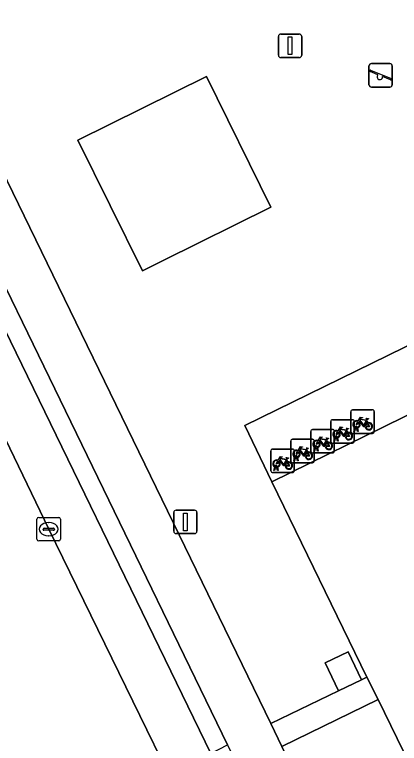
# Model space of a CAD drawing. Extents: x 160455 to 162082, y 388339 to 389736.
# Drawn here: x 160983.41 to 160999.83, y 388835.68 to 388866.73 of the extents above; entities that cross this region are included whole.
import ezdxf

# ---------------------------------------------------------------- set-up
doc = ezdxf.new("R2010")
doc.units = 0
for name, color, linetype in [('IMGEO_Erf', 7, 'Continuous'), ('IMGEO_Fietsenrek', 7, 'Continuous'), ('IMGEO_Fietspad_gesloten', 7, 'Continuous'), ('IMGEO_Kolk', 7, 'Continuous'), ('IMGEO_Lichtmast', 7, 'Continuous'), ('IMGEO_Pand', 7, 'Continuous'), ('IMGEO_Pand_overbouw', 7, 'Continuous'), ('IMGEO_Parkeervlak_open', 7, 'Continuous'), ('IMGEO_Rijbaan_lokaal_gesloten', 7, 'Continuous'), ('IMGEO_Speelvoorziening', 7, 'Continuous'), ('IMGEO_Verkeerseiland_open', 7, 'Continuous'), ('IMGEO_Voetgangersgebied_open', 7, 'Continuous'), ('IMGEO_Voetpad_open', 7, 'Continuous')]:
    doc.layers.add(name, color=color, linetype=linetype)

msp = doc.modelspace()

# ---------------------------------------------------------------- linework, layer by layer
at = {"layer": 'IMGEO_Erf'}
msp.add_lwpolyline([(161009.991, 388854.476), (161008.95, 388856.554), (161013.176, 388858.615), (161014.196, 388856.492), (161018.202, 388858.451), (161017.024, 388860.849), (160993.231, 388849.232), (160994.388, 388846.828), (161000, 388849.579)], close=True, dxfattribs=at)
at = {"layer": 'IMGEO_Fietsenrek'}
for p, q in [((160997.754, 388848.966), (160997.754, 388849.807)), ((160997.754, 388849.807), (160997.754, 388848.966)), ((160997.829, 388849.891), (160998.67, 388849.891)), ((160998.67, 388849.891), (160997.829, 388849.891)), ((160998.754, 388849.816), (160998.754, 388848.975)), ((160998.754, 388848.975), (160998.754, 388849.816)), ((160996.901, 388848.548), (160996.901, 388849.389)), ((160996.901, 388849.389), (160996.901, 388848.548)), ((160996.976, 388849.473), (160997.817, 388849.473)), ((160997.817, 388849.473), (160996.976, 388849.473)), ((160997.901, 388849.398), (160997.901, 388848.557)), ((160997.901, 388848.557), (160997.901, 388849.398)), ((160998.441, 388849.44), (160998.477, 388849.345)), ((160996.123, 388849.055), (160996.964, 388849.055)), ((160996.964, 388849.055), (160996.123, 388849.055)), ((160997.588, 388849.022), (160997.624, 388848.927)), ((160997.881, 388848.975), (160997.92, 388849.135)), ((160997.95, 388849.123), (160997.915, 388848.975)), ((160997.992, 388849.147), (160997.991, 388849.151)), ((160998.033, 388848.975), (160997.999, 388849.117)), ((160998.023, 388849.158), (160998.024, 388849.151)), ((160998.031, 388849.121), (160998.066, 388848.975)), ((160996.048, 388848.13), (160996.048, 388848.971)), ((160996.048, 388848.971), (160996.048, 388848.13)), ((160997.028, 388848.557), (160997.067, 388848.717)), ((160997.048, 388848.98), (160997.048, 388848.139)), ((160997.048, 388848.139), (160997.048, 388848.98)), ((160997.097, 388848.705), (160997.062, 388848.557)), ((160997.139, 388848.729), (160997.138, 388848.733)), ((160997.18, 388848.557), (160997.146, 388848.699)), ((160997.17, 388848.74), (160997.171, 388848.733)), ((160997.178, 388848.703), (160997.213, 388848.557)), ((160998.679, 388848.891), (160997.838, 388848.891)), ((160997.838, 388848.891), (160998.679, 388848.891)), ((160997.915, 388848.975), (160997.881, 388848.975)), ((160998.066, 388848.975), (160998.033, 388848.975)), ((160995.195, 388847.712), (160995.195, 388848.553)), ((160995.195, 388848.553), (160995.195, 388847.712)), ((160995.27, 388848.637), (160996.111, 388848.637)), ((160996.111, 388848.637), (160995.27, 388848.637)), ((160996.195, 388848.562), (160996.195, 388847.721)), ((160996.195, 388847.721), (160996.195, 388848.562)), ((160996.735, 388848.604), (160996.771, 388848.509)), ((160997.826, 388848.473), (160996.985, 388848.473)), ((160996.985, 388848.473), (160997.826, 388848.473)), ((160997.062, 388848.557), (160997.028, 388848.557)), ((160997.213, 388848.557), (160997.18, 388848.557)), ((160994.342, 388847.294), (160994.342, 388848.135)), ((160994.342, 388848.135), (160994.342, 388847.294)), ((160994.417, 388848.219), (160995.258, 388848.219)), ((160995.258, 388848.219), (160994.417, 388848.219)), ((160995.342, 388848.144), (160995.342, 388847.303)), ((160995.342, 388847.303), (160995.342, 388848.144)), ((160995.882, 388848.186), (160995.918, 388848.091)), ((160996.175, 388848.139), (160996.214, 388848.299)), ((160996.209, 388848.139), (160996.175, 388848.139)), ((160996.244, 388848.287), (160996.209, 388848.139)), ((160996.286, 388848.311), (160996.285, 388848.315)), ((160996.327, 388848.139), (160996.293, 388848.281)), ((160996.317, 388848.322), (160996.318, 388848.315)), ((160996.325, 388848.285), (160996.36, 388848.139)), ((160996.36, 388848.139), (160996.327, 388848.139)), ((160995.029, 388847.768), (160995.065, 388847.673)), ((160995.322, 388847.721), (160995.361, 388847.881)), ((160995.391, 388847.869), (160995.356, 388847.721)), ((160995.433, 388847.893), (160995.432, 388847.897)), ((160995.474, 388847.721), (160995.44, 388847.863)), ((160995.464, 388847.904), (160995.465, 388847.897)), ((160995.472, 388847.867), (160995.507, 388847.721)), ((160996.973, 388848.055), (160996.132, 388848.055)), ((160996.132, 388848.055), (160996.973, 388848.055)), ((160994.469, 388847.303), (160994.508, 388847.463)), ((160994.58, 388847.475), (160994.579, 388847.479)), ((160994.611, 388847.486), (160994.612, 388847.479)), ((160996.12, 388847.637), (160995.279, 388847.637)), ((160995.279, 388847.637), (160996.12, 388847.637)), ((160995.356, 388847.721), (160995.322, 388847.721)), ((160995.507, 388847.721), (160995.474, 388847.721)), ((160995.267, 388847.219), (160994.426, 388847.219)), ((160994.426, 388847.219), (160995.267, 388847.219)), ((160994.503, 388847.303), (160994.469, 388847.303)), ((160994.538, 388847.451), (160994.503, 388847.303)), ((160994.621, 388847.303), (160994.587, 388847.445)), ((160994.619, 388847.449), (160994.654, 388847.303)), ((160994.654, 388847.303), (160994.621, 388847.303))]:
    msp.add_line(p, q, dxfattribs=at)
for points in [[(160998.088, 388849.365), (160998.036, 388849.275), (160997.996, 388849.25), (160997.997, 388849.297), (160998.052, 388849.391)], [(160998.067, 388849.417), (160998.162, 388849.581), (160998.248, 388849.567), (160998.25, 388849.558), (160998.194, 388849.547), (160998.167, 388849.502), (160998.423, 388849.461)], [(160998.363, 388849.173), (160998.313, 388849.173), (160998.122, 388849.424), (160998.103, 388849.392)], [(160998.41, 388849.436), (160998.153, 388849.477), (160998.136, 388849.448), (160998.303, 388849.228), (160998.41, 388849.436)], [(160998.458, 388849.338), (160998.428, 388849.415), (160998.319, 388849.197), (160998.362, 388849.197)], [(160998.488, 388849.317), (160998.543, 388849.172), (160998.393, 388849.172)], [(160998.423, 388849.461), (160998.448, 388849.51), (160998.442, 388849.514), (160998.419, 388849.518), (160998.407, 388849.525), (160998.406, 388849.528), (160998.408, 388849.533), (160998.503, 388849.518), (160998.505, 388849.508), (160998.495, 388849.495), (160998.483, 388849.489), (160998.469, 388849.495), (160998.441, 388849.44)], [(160997.214, 388848.999), (160997.309, 388849.163), (160997.395, 388849.149), (160997.397, 388849.14), (160997.341, 388849.129), (160997.314, 388849.084), (160997.57, 388849.043)], [(160997.51, 388848.755), (160997.46, 388848.755), (160997.269, 388849.006), (160997.25, 388848.974)], [(160997.557, 388849.018), (160997.3, 388849.059), (160997.283, 388849.03), (160997.45, 388848.81), (160997.557, 388849.018)], [(160997.57, 388849.043), (160997.595, 388849.092), (160997.589, 388849.096), (160997.566, 388849.1), (160997.554, 388849.107), (160997.553, 388849.11), (160997.555, 388849.115), (160997.65, 388849.1), (160997.652, 388849.09), (160997.642, 388849.077), (160997.63, 388849.071), (160997.616, 388849.077), (160997.588, 388849.022)], [(160998.392, 388849.197), (160998.512, 388849.196), (160998.468, 388849.31)], [(160996.361, 388848.581), (160996.456, 388848.745), (160996.542, 388848.731), (160996.544, 388848.722), (160996.488, 388848.711), (160996.461, 388848.666), (160996.717, 388848.625)], [(160996.717, 388848.625), (160996.742, 388848.674), (160996.736, 388848.678), (160996.713, 388848.682), (160996.701, 388848.689), (160996.7, 388848.692), (160996.702, 388848.697), (160996.797, 388848.682), (160996.799, 388848.672), (160996.789, 388848.659), (160996.777, 388848.653), (160996.763, 388848.659), (160996.735, 388848.604)], [(160997.235, 388848.947), (160997.183, 388848.857), (160997.143, 388848.832), (160997.144, 388848.879), (160997.199, 388848.973)], [(160997.605, 388848.92), (160997.575, 388848.997), (160997.466, 388848.779), (160997.509, 388848.779)], [(160997.539, 388848.779), (160997.659, 388848.778), (160997.615, 388848.892)], [(160997.635, 388848.899), (160997.69, 388848.754), (160997.54, 388848.754)], [(160996.382, 388848.529), (160996.33, 388848.439), (160996.29, 388848.414), (160996.291, 388848.461), (160996.346, 388848.555)], [(160996.657, 388848.337), (160996.607, 388848.337), (160996.416, 388848.588), (160996.397, 388848.556)], [(160996.704, 388848.6), (160996.447, 388848.641), (160996.43, 388848.612), (160996.597, 388848.392), (160996.704, 388848.6)], [(160996.752, 388848.502), (160996.722, 388848.579), (160996.613, 388848.361), (160996.656, 388848.361)], [(160996.686, 388848.361), (160996.806, 388848.36), (160996.762, 388848.474)], [(160996.782, 388848.481), (160996.837, 388848.336), (160996.687, 388848.336)], [(160995.529, 388848.111), (160995.477, 388848.021), (160995.437, 388847.996), (160995.438, 388848.043), (160995.493, 388848.137)], [(160995.508, 388848.163), (160995.603, 388848.327), (160995.689, 388848.313), (160995.691, 388848.304), (160995.635, 388848.293), (160995.608, 388848.248), (160995.864, 388848.207)], [(160995.804, 388847.919), (160995.754, 388847.919), (160995.563, 388848.17), (160995.544, 388848.138)], [(160995.851, 388848.182), (160995.594, 388848.223), (160995.577, 388848.194), (160995.744, 388847.974), (160995.851, 388848.182)], [(160995.899, 388848.084), (160995.869, 388848.161), (160995.76, 388847.943), (160995.803, 388847.943)], [(160995.864, 388848.207), (160995.889, 388848.256), (160995.883, 388848.26), (160995.86, 388848.264), (160995.848, 388848.271), (160995.847, 388848.274), (160995.849, 388848.279), (160995.944, 388848.264), (160995.946, 388848.254), (160995.936, 388848.241), (160995.924, 388848.235), (160995.91, 388848.241), (160995.882, 388848.186)], [(160994.655, 388847.745), (160994.75, 388847.909), (160994.836, 388847.895), (160994.838, 388847.886), (160994.782, 388847.875), (160994.755, 388847.83), (160995.011, 388847.789)], [(160994.998, 388847.764), (160994.741, 388847.805), (160994.724, 388847.776), (160994.891, 388847.556), (160994.998, 388847.764)], [(160995.011, 388847.789), (160995.036, 388847.838), (160995.03, 388847.842), (160995.007, 388847.846), (160994.995, 388847.853), (160994.994, 388847.856), (160994.996, 388847.861), (160995.091, 388847.846), (160995.093, 388847.836), (160995.083, 388847.823), (160995.071, 388847.817), (160995.057, 388847.823), (160995.029, 388847.768)], [(160995.833, 388847.943), (160995.953, 388847.942), (160995.909, 388848.056)], [(160995.929, 388848.063), (160995.984, 388847.918), (160995.834, 388847.918)], [(160994.676, 388847.693), (160994.624, 388847.603), (160994.584, 388847.578), (160994.585, 388847.625), (160994.64, 388847.719)], [(160994.951, 388847.501), (160994.901, 388847.501), (160994.71, 388847.752), (160994.691, 388847.72)], [(160995.046, 388847.666), (160995.016, 388847.743), (160994.907, 388847.525), (160994.95, 388847.525)], [(160994.98, 388847.525), (160995.1, 388847.524), (160995.056, 388847.638)], [(160995.076, 388847.645), (160995.131, 388847.5), (160994.981, 388847.5)]]:
    msp.add_lwpolyline(points, dxfattribs=at)
for centre, radius, start, end in [((160997.832, 388849.813), 0.0779, 92.4484, 184.2845), ((160997.832, 388849.813), 0.0779, 92.4484, 184.2845), ((160998.676, 388849.813), 0.0779, 2.4484, 94.2845), ((160998.676, 388849.813), 0.0779, 2.4484, 94.2845), ((160996.979, 388849.395), 0.0779, 92.4484, 184.2845), ((160996.979, 388849.395), 0.0779, 92.4484, 184.2845), ((160997.823, 388849.395), 0.0779, 2.4484, 94.2845), ((160997.823, 388849.395), 0.0779, 2.4484, 94.2845), ((160997.994, 388849.276), 0.159, 62.6766, 242.1369), ((160997.994, 388849.276), 0.129, 63.3192, 238.903), ((160997.994, 388849.276), 0.129, 283.6043, 43.4302), ((160997.994, 388849.276), 0.159, 283.5766, 46.6042), ((160998.521, 388849.192), 0.159, 113.3408, 178.3217), ((160998.521, 388849.192), 0.159, 187.0065, 105.7708), ((160998.521, 388849.192), 0.129, 188.6715, 104.5883), ((160996.126, 388848.977), 0.0779, 92.4484, 184.2845), ((160996.126, 388848.977), 0.0779, 92.4484, 184.2845), ((160996.97, 388848.977), 0.0779, 2.4484, 94.2845), ((160996.97, 388848.977), 0.0779, 2.4484, 94.2845), ((160997.141, 388848.858), 0.159, 62.6766, 242.1369), ((160997.974, 388849.147), 0.0499, 12.8025, 158.6934), ((160997.994, 388849.276), 0.159, 253.9967, 271.7867), ((160997.974, 388849.147), 0.0174, 12.8025, 163.4502), ((160997.994, 388849.276), 0.129, 253.415, 269.0204), ((160998.521, 388849.192), 0.129, 113.923, 177.9556), ((160997.141, 388848.858), 0.129, 63.3192, 238.903), ((160997.121, 388848.729), 0.0499, 12.8025, 158.6934), ((160997.141, 388848.858), 0.159, 253.9967, 271.7867), ((160997.121, 388848.729), 0.0174, 12.8025, 163.4502), ((160997.141, 388848.858), 0.129, 253.415, 269.0204), ((160997.141, 388848.858), 0.129, 283.6043, 43.4302), ((160997.141, 388848.858), 0.159, 283.5766, 46.6042), ((160997.668, 388848.774), 0.159, 113.3408, 178.3217), ((160997.668, 388848.774), 0.159, 187.0065, 105.7708), ((160997.668, 388848.774), 0.129, 113.923, 177.9556), ((160997.668, 388848.774), 0.129, 188.6715, 104.5883), ((160997.832, 388848.969), 0.0779, 182.4484, 274.2845), ((160997.832, 388848.969), 0.0779, 182.4484, 274.2845), ((160998.676, 388848.969), 0.0779, 272.4484, 4.2845), ((160998.676, 388848.969), 0.0779, 272.4484, 4.2845), ((160995.273, 388848.559), 0.0779, 92.4484, 184.2845), ((160995.273, 388848.559), 0.0779, 92.4484, 184.2845), ((160996.117, 388848.559), 0.0779, 2.4484, 94.2845), ((160996.117, 388848.559), 0.0779, 2.4484, 94.2845), ((160996.288, 388848.44), 0.159, 62.6766, 242.1369), ((160996.288, 388848.44), 0.129, 63.3192, 238.903), ((160996.288, 388848.44), 0.129, 283.6043, 43.4302), ((160996.288, 388848.44), 0.159, 283.5766, 46.6042), ((160996.815, 388848.356), 0.159, 113.3408, 178.3217), ((160996.815, 388848.356), 0.159, 187.0065, 105.7708), ((160996.815, 388848.356), 0.129, 113.923, 177.9556), ((160996.815, 388848.356), 0.129, 188.6715, 104.5883), ((160996.979, 388848.551), 0.0779, 182.4484, 274.2845), ((160996.979, 388848.551), 0.0779, 182.4484, 274.2845), ((160997.823, 388848.551), 0.0779, 272.4484, 4.2845), ((160997.823, 388848.551), 0.0779, 272.4484, 4.2845), ((160994.42, 388848.141), 0.0779, 92.4484, 184.2845), ((160994.42, 388848.141), 0.0779, 92.4484, 184.2845), ((160995.264, 388848.141), 0.0779, 2.4484, 94.2845), ((160995.264, 388848.141), 0.0779, 2.4484, 94.2845), ((160995.435, 388848.022), 0.159, 62.6766, 242.1369), ((160995.435, 388848.022), 0.129, 63.3192, 238.903), ((160995.435, 388848.022), 0.129, 283.6043, 43.4302), ((160995.435, 388848.022), 0.159, 283.5766, 46.6042), ((160995.962, 388847.938), 0.159, 113.3408, 178.3217), ((160995.962, 388847.938), 0.159, 187.0065, 105.7708), ((160996.126, 388848.133), 0.0779, 182.4484, 274.2845), ((160996.126, 388848.133), 0.0779, 182.4484, 274.2845), ((160996.268, 388848.311), 0.0499, 12.8025, 158.6934), ((160996.288, 388848.44), 0.159, 253.9967, 271.7867), ((160996.268, 388848.311), 0.0174, 12.8025, 163.4502), ((160996.288, 388848.44), 0.129, 253.415, 269.0204), ((160996.97, 388848.133), 0.0779, 272.4484, 4.2845), ((160996.97, 388848.133), 0.0779, 272.4484, 4.2845), ((160994.582, 388847.604), 0.159, 62.6766, 242.1369), ((160995.415, 388847.893), 0.0499, 12.8025, 158.6934), ((160995.435, 388848.022), 0.159, 253.9967, 271.7867), ((160995.415, 388847.893), 0.0174, 12.8025, 163.4502), ((160995.435, 388848.022), 0.129, 253.415, 269.0204), ((160995.962, 388847.938), 0.129, 113.923, 177.9556), ((160995.962, 388847.938), 0.129, 188.6715, 104.5883), ((160994.582, 388847.604), 0.129, 63.3192, 238.903), ((160994.562, 388847.475), 0.0499, 12.8025, 158.6934), ((160994.562, 388847.475), 0.0174, 12.8025, 163.4502), ((160994.582, 388847.604), 0.129, 253.415, 269.0204), ((160994.582, 388847.604), 0.129, 283.6043, 43.4302), ((160994.582, 388847.604), 0.159, 283.5766, 46.6042), ((160995.109, 388847.52), 0.159, 113.3408, 178.3217), ((160995.109, 388847.52), 0.159, 187.0065, 105.7708), ((160995.109, 388847.52), 0.129, 113.923, 177.9556), ((160995.109, 388847.52), 0.129, 188.6715, 104.5883), ((160995.273, 388847.715), 0.0779, 182.4484, 274.2845), ((160995.273, 388847.715), 0.0779, 182.4484, 274.2845), ((160996.117, 388847.715), 0.0779, 272.4484, 4.2845), ((160996.117, 388847.715), 0.0779, 272.4484, 4.2845), ((160994.42, 388847.297), 0.0779, 182.4484, 274.2845), ((160994.42, 388847.297), 0.0779, 182.4484, 274.2845), ((160994.582, 388847.604), 0.159, 253.9967, 271.7867), ((160995.264, 388847.297), 0.0779, 272.4484, 4.2845), ((160995.264, 388847.297), 0.0779, 272.4484, 4.2845)]:
    msp.add_arc(centre, radius, start, end, dxfattribs=at)
at = {"layer": 'IMGEO_Fietspad_gesloten'}
msp.add_lwpolyline([(161021.707, 388780.587), (161021.087, 388781.853), (161018.227, 388787.693), (161016.943, 388790.314), (161000, 388824.949), (160994.813, 388835.553), (160994.337, 388836.526), (160982.346, 388861.167), (160980.503, 388860.271), (160992.497, 388835.627), (160992.974, 388834.647), (161000, 388820.255), (161015.023, 388789.483), (161016.354, 388786.762), (161019.198, 388780.947), (161021.279, 388776.693), (161023.304, 388772.58), (161023.771, 388771.668), (161024.41, 388770.383), (161025.995, 388771.182)], dxfattribs=at)
at = {"layer": 'IMGEO_Kolk'}
for p, q in [((160984.44, 388845.307), (160985.292, 388845.307)), ((160984.365, 388844.381), (160984.365, 388845.233)), ((160984.853, 388845.087), (160984.878, 388845.087)), ((160985.366, 388845.233), (160985.366, 388844.381)), ((160984.624, 388844.801), (160984.624, 388844.813)), ((160985.062, 388844.764), (160984.664, 388844.764)), ((160984.667, 388844.85), (160985.065, 388844.85)), ((160985.108, 388844.813), (160985.108, 388844.801)), ((160984.876, 388844.527), (160984.851, 388844.527)), ((160985.292, 388844.307), (160984.44, 388844.307))]:
    msp.add_line(p, q, dxfattribs=at)
for points in [[(160984.44, 388845.307), (160985.292, 388845.307)], [(160984.365, 388844.381), (160984.365, 388845.233)], [(160985.366, 388845.233), (160985.366, 388844.381)], [(160985.292, 388844.307), (160984.44, 388844.307)]]:
    msp.add_lwpolyline(points, dxfattribs=at)
for centre, radius, start, end in [((160984.442, 388845.231), 0.0765, 91.552, 178.448), ((160984.442, 388845.231), 0.0765, 91.552, 178.448), ((160985.29, 388845.231), 0.0765, 1.552, 88.448), ((160985.29, 388845.231), 0.0765, 1.552, 88.448), ((160984.664, 388844.81), 0.0403, 85.8775, 175.7526), ((160984.661, 388844.8), 0.0366, 178.938, 274.7102), ((160985.065, 388844.807), 0.043, 264.8664, 352.4533), ((160985.069, 388844.812), 0.0386, 1.7309, 96.639), ((160984.442, 388844.383), 0.0765, 181.552, 268.448), ((160984.442, 388844.383), 0.0765, 181.552, 268.448), ((160985.29, 388844.383), 0.0765, 271.552, 358.448), ((160985.29, 388844.383), 0.0765, 271.552, 358.448)]:
    msp.add_arc(centre, radius, start, end, dxfattribs=at)
for centre, major_axis, ratio, start_param, end_param in [((160984.852, 388844.807), (-0.387, 0.002), 0.722429, 4.712389, 7.853982), ((160984.877, 388844.807), (-0.39, 0.002), 0.717154, 1.570796, 4.712389)]:
    msp.add_ellipse(centre, major_axis=major_axis, ratio=ratio, start_param=start_param, end_param=end_param, dxfattribs=at)
at = {"layer": 'IMGEO_Lichtmast'}
for p, q in [((160994.666, 388865.001), (160994.666, 388865.801)), ((160994.666, 388865.801), (160994.666, 388865.001)), ((160994.766, 388865.901), (160995.556, 388865.901)), ((160995.556, 388865.901), (160994.766, 388865.901)), ((160995.656, 388865.801), (160995.656, 388865.001)), ((160995.656, 388865.001), (160995.656, 388865.801)), ((160995.556, 388864.901), (160994.766, 388864.901)), ((160994.766, 388864.901), (160995.556, 388864.901)), ((160990.299, 388845.618), (160991.089, 388845.618)), ((160991.089, 388845.618), (160990.299, 388845.618)), ((160990.199, 388844.718), (160990.199, 388845.518)), ((160990.199, 388845.518), (160990.199, 388844.718)), ((160991.189, 388845.518), (160991.189, 388844.718)), ((160991.189, 388844.718), (160991.189, 388845.518)), ((160991.089, 388844.618), (160990.299, 388844.618)), ((160990.299, 388844.618), (160991.089, 388844.618))]:
    msp.add_line(p, q, dxfattribs=at)
for points in [[(160995.086, 388865.776), (160995.236, 388865.776), (160995.236, 388865.026), (160995.086, 388865.026), (160995.086, 388865.776)], [(160990.619, 388845.493), (160990.769, 388845.493), (160990.769, 388844.743), (160990.619, 388844.743), (160990.619, 388845.493)]]:
    msp.add_lwpolyline(points, dxfattribs=at)
for centre, start, end in [((160994.766, 388865.801), 90, 180), ((160994.766, 388865.801), 90, 180), ((160995.556, 388865.801), 0, 90), ((160995.556, 388865.801), 360, 90), ((160994.766, 388865.001), 180, 270), ((160994.766, 388865.001), 180, 270), ((160995.556, 388865.001), 270, 0), ((160995.556, 388865.001), 270, 0), ((160990.299, 388845.518), 90, 180), ((160990.299, 388845.518), 90, 180), ((160991.089, 388845.518), 0, 90), ((160991.089, 388845.518), 360, 90), ((160990.299, 388844.718), 180, 270), ((160990.299, 388844.718), 180, 270), ((160991.089, 388844.718), 270, 0), ((160991.089, 388844.718), 270, 0)]:
    msp.add_arc(centre, 0.1, start, end, dxfattribs=at)
at = {"layer": 'IMGEO_Pand'}
for points in [[(160989.743, 388856.251), (160994.342, 388858.522), (160991.592, 388864.09), (160986.111, 388861.383), (160988.86, 388855.815)], [(160998.212, 388838.394), (160997.643, 388839.579), (160996.664, 388839.11), (160997.234, 388837.924)]]:
    msp.add_lwpolyline(points, close=True, dxfattribs=at)
msp.add_lwpolyline([(161034.808, 388828.171), (161026.923, 388844.28), (161026.833, 388844.465), (161025.4, 388843.757), (161024.71, 388845.165), (161024.557, 388845.477), (161022.835, 388848.993), (161022.36, 388849.963), (161018.202, 388858.451), (161014.196, 388856.492), (161013.176, 388858.615), (161008.95, 388856.554), (161009.991, 388854.476), (161000, 388849.579), (160994.388, 388846.828), (160998.437, 388838.503), (160998.917, 388837.546), (161000, 388835.333)], dxfattribs=at)
at = {"layer": 'IMGEO_Pand_overbouw'}
msp.add_lwpolyline([(160994.388, 388846.828), (161000, 388849.579), (161009.991, 388854.476), (161008.95, 388856.554), (161013.176, 388858.615), (161014.196, 388856.492), (161018.202, 388858.451), (161017.024, 388860.849), (160993.231, 388849.232)], close=True, dxfattribs=at)
at = {"layer": 'IMGEO_Parkeervlak_open'}
for points in [[(160981.435, 388855.804), (160979.981, 388856.335), (160979.112, 388856.719), (160984.865, 388844.805), (160993.848, 388826.468), (161000, 388813.8), (161002.577, 388808.494)], [(161003.016, 388812.13), (161000, 388818.304), (160992.207, 388834.257), (160991.785, 388835.246), (160982.005, 388855.326)]]:
    msp.add_lwpolyline(points, dxfattribs=at)
at = {"layer": 'IMGEO_Rijbaan_lokaal_gesloten'}
msp.add_lwpolyline([(160993.848, 388826.468), (160984.865, 388844.805), (160979.112, 388856.719), (160973.268, 388853.82), (160979.536, 388840.94), (160987.843, 388823.92)], dxfattribs=at)
at = {"layer": 'IMGEO_Speelvoorziening'}
for p, q in [((160998.528, 388863.741), (160998.528, 388864.541)), ((160998.528, 388864.541), (160998.528, 388863.741)), ((160998.628, 388864.641), (160999.418, 388864.641)), ((160999.418, 388864.641), (160998.628, 388864.641)), ((160999.518, 388864.541), (160999.518, 388863.741)), ((160999.518, 388863.741), (160999.518, 388864.541)), ((160998.911, 388864.169), (160998.572, 388864.306)), ((160998.597, 388864.366), (160999.473, 388864.013)), ((160999.449, 388863.953), (160999.109, 388864.09)), ((160999.418, 388863.641), (160998.628, 388863.641)), ((160998.628, 388863.641), (160999.418, 388863.641))]:
    msp.add_line(p, q, dxfattribs=at)
for centre, radius, start, end in [((160998.628, 388864.541), 0.1, 90, 180), ((160998.628, 388864.541), 0.1, 90, 180), ((160999.418, 388864.541), 0.1, 0, 90), ((160999.418, 388864.541), 0.1, 360, 90), ((160998.585, 388864.336), 0.0327, 68.078, 248.078), ((160998.99, 388864.079), 0.12, 130.9928, 5.1632), ((160999.461, 388863.983), 0.0327, 248.078, 68.078), ((160998.628, 388863.741), 0.1, 180, 270), ((160998.628, 388863.741), 0.1, 180, 270), ((160999.418, 388863.741), 0.1, 270, 0), ((160999.418, 388863.741), 0.1, 270, 0)]:
    msp.add_arc(centre, radius, start, end, dxfattribs=at)
at = {"layer": 'IMGEO_Verkeerseiland_open'}
msp.add_lwpolyline([(160982.005, 388855.326), (160991.785, 388835.246), (160992.497, 388835.627), (160980.503, 388860.271)], dxfattribs=at)
at = {"layer": 'IMGEO_Voetgangersgebied_open'}
msp.add_lwpolyline([(160985.389, 388896.441), (160979.97, 388893.785), (160977.814, 388892.744), (160972.138, 388889.936), (160971.873, 388889.782), (160969.073, 388888.445), (160980.908, 388864.123), (160982.346, 388861.167), (160994.337, 388836.526), (160997.234, 388837.924), (160996.664, 388839.11), (160997.643, 388839.579), (160998.212, 388838.394), (160998.437, 388838.503), (160994.388, 388846.828), (160993.231, 388849.232), (161017.024, 388860.849)], dxfattribs=at)
msp.add_lwpolyline([(160994.342, 388858.522), (160989.743, 388856.251), (160988.86, 388855.815), (160986.111, 388861.383), (160991.592, 388864.09)], close=True, dxfattribs=at)
at = {"layer": 'IMGEO_Voetpad_open'}
msp.add_lwpolyline([(160994.337, 388836.526), (160994.813, 388835.553), (160998.917, 388837.546), (160998.437, 388838.503), (160998.212, 388838.394), (160997.234, 388837.924)], close=True, dxfattribs=at)
msp.add_lwpolyline([(161010.338, 388814.21), (161008.468, 388813.304), (161004.588, 388821.247), (161006.449, 388822.157), (161000, 388835.333), (160998.917, 388837.546), (160994.813, 388835.553), (161000, 388824.949), (161016.943, 388790.314), (161018.227, 388787.693), (161021.087, 388781.853), (161021.707, 388780.587)], dxfattribs=at)

doc.saveas('drawing.dxf')
